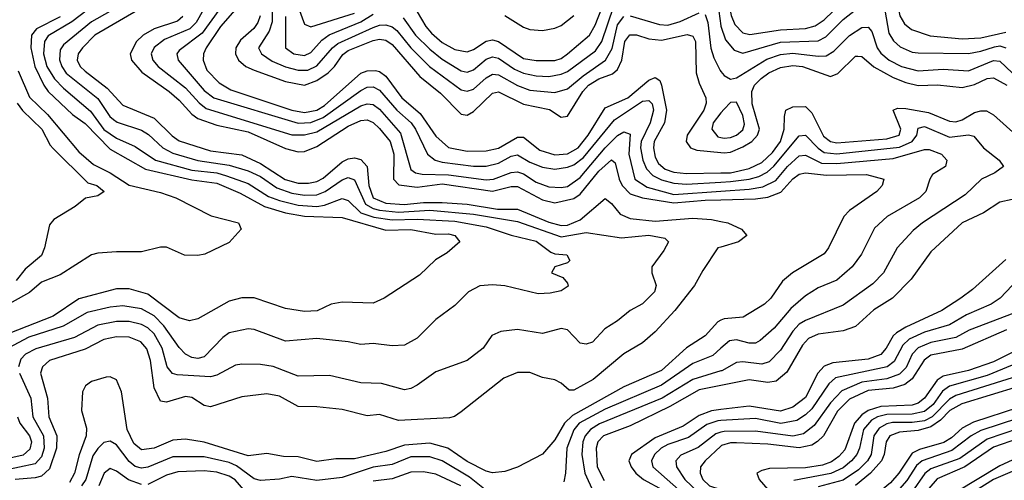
# Model space of a CAD drawing. Header units: inches. Extents: x 501365 to 657855, y 482276 to 547543.
# Tile 880 of 957: x 627761 to 630905, y 507487 to 508959. Entities that reach past the tile are written whole.
import ezdxf

# ---------------------------------------------------------------- set-up
doc = ezdxf.new("R2010")
doc.units = ezdxf.units.IN
doc.header["$MEASUREMENT"] = 0
doc.layers.add('A6520', color=7, linetype='Continuous')
doc.layers.add('A6530', color=7, linetype='Continuous')

msp = doc.modelspace()

# ---------------------------------------------------------------- linework, layer by layer
at = {"layer": 'A6520', "color": 5}
for points, elevation in [([(629030, 508984.3), (629057.5, 508937.5), (629076.2, 508916.2), (629110, 508886.6), (629150, 508864.5), (629190, 508856.9), (629210, 508864.3), (629250, 508891.2), (629270, 508895), (629290, 508889.5), (629370, 508835.4), (629410, 508829.5), (629470, 508829.3), (629490, 508835.6), (629510, 508850.1), (629580.6, 508910), (629598.3, 508941.7), (629642.7, 509057.3)], 3880), ([(628639.6, 509030), (628670, 508945.5), (628690, 508936.9), (628830, 508980.2)], 3880), ([(628003.2, 509010), (627927.2, 508952.8), (627852.1, 508907.9), (627839.9, 508890), (627836.4, 508850), (627847.2, 508810), (627872.3, 508770), (627900.3, 508740.3), (627987, 508667), (628030, 508608.6), (628070, 508580.3), (628130, 508553.9), (628194.8, 508510), (628310, 508478.4), (628390, 508469.6), (628420.9, 508460.9), (628490, 508436.4), (628554.9, 508394.9), (628590, 508381.1), (628650, 508367), (628710, 508362.3), (628733.6, 508366.4), (628790, 508388.3), (628810, 508382.1), (628850, 508342.4), (628892, 508328), (628950, 508319.5), (629030, 508322.1), (629150, 508315.6), (629250, 508297.4), (629330, 508271.2), (629410, 508252), (629456.9, 508216.9), (629470, 508211.5), (629508, 508208), (629517, 508190), (629510, 508182.4), (629470, 508169.2), (629459.3, 508150), (629495.3, 508135.3), (629510, 508117.3), (629511.7, 508108.3), (629490, 508092.6), (629455, 508085), (629416.6, 508083.4), (629310, 508109.3), (629270, 508112.3), (629230, 508108.5), (629194, 508090), (629150, 508045.8), (629090, 508001.2), (629030, 507942), (628990, 507919.3), (628950, 507917.2), (628890, 507924.9), (628850, 507921.6), (628810, 507930.4), (628710, 507940.5), (628610, 507931.6), (628510, 507969.3), (628490, 507971.3), (628430, 507958.2), (628410, 507943.4), (628350, 507882.1), (628330, 507877.1), (628310, 507879.4), (628290, 507890.4), (628270, 507911.4), (628221.3, 507981.3), (628190, 508012.6), (628150, 508035.6), (628090, 508045.5), (628050, 508041.2), (627976.7, 508023.3), (627900, 507980), (627790, 507945), (627723.6, 507910)], 3640), ([(628090, 509009.1), (627990, 508953), (627900.6, 508879.4), (627890, 508862.6), (627888.5, 508831.5), (627895.5, 508810), (627909, 508789), (628010, 508707.3), (628049.2, 508650), (628060.4, 508640.4), (628072.4, 508632.4), (628150, 508606.3), (628172.3, 508592.3), (628218.3, 508550), (628250, 508532.8), (628330, 508509.3), (628430, 508494.8), (628490, 508476.9), (628530, 508458), (628582.1, 508422.1), (628630, 508404.9), (628670, 508398.7), (628710, 508399.5), (628736.7, 508410), (628790, 508448), (628810, 508454.6), (628830, 508447.4), (628865.5, 508370), (628890, 508355.8), (628910, 508351.2), (628970, 508344.1), (629070, 508350.2), (629210, 508338.1), (629350, 508314.5), (629490, 508265.2), (629570, 508279.4), (629682.4, 508262.4), (629770, 508270.8), (629821.3, 508261.3), (629832.2, 508250), (629817.9, 508222.1), (629779.2, 508170), (629779.3, 508150), (629792.7, 508110), (629788.1, 508090), (629750, 508051.3), (629710, 508029.9), (629670, 507996.6), (629629, 507971), (629590, 507928.6), (629570, 507922), (629550, 507925.2), (629510, 507968.4), (629490, 507973), (629430, 507956.2), (629350, 507969.2), (629296.9, 507963.1), (629268.9, 507950), (629240.9, 507910), (629189.6, 507870.4), (629090, 507834), (629030, 507791.4), (629010, 507780.3), (628990, 507776.1), (628916.4, 507796.4), (628850, 507799.4), (628750, 507822.1), (628650, 507819.7), (628570, 507850.7), (628530, 507857.9), (628470, 507858.8), (628450, 507855), (628390, 507823.1), (628370, 507818.5), (628264.2, 507824.2), (628249.1, 507829.1), (628232, 507850), (628215.4, 507910), (628190, 507955.7), (628170, 507974.3), (628150, 507985.2), (628110, 507994.8), (628070, 507994.6), (628010, 507983.4), (627935.9, 507944.1), (627812.5, 507907.5), (627779.4, 507890), (627765, 507875), (627757.4, 507850)], 3660), ([(628137.6, 508990), (628001.2, 508910), (627961.7, 508870), (627948, 508850), (627944.8, 508830), (627954.4, 508810), (627970, 508794.4), (628040.4, 508740.4), (628090, 508686.5), (628190, 508644.4), (628247.9, 508587.9), (628270, 508572.2), (628370, 508540.4), (628470, 508527.5), (628530, 508499.7), (628608.6, 508448.6), (628650, 508436.5), (628683.5, 508436.5), (628710, 508442.6), (628730, 508453.1), (628790, 508505.3), (628810, 508514.8), (628830, 508517.7), (628850, 508512.4), (628870, 508490), (628875.2, 508430), (628890, 508390.1), (628930, 508372.7), (628988.6, 508368.6), (629050, 508375.3), (629110, 508375.5), (629190, 508369.6), (629286, 508354), (629350, 508353.6), (629450, 508312.4), (629490, 508301.7), (629510, 508302.7), (629550, 508319.7), (629630, 508387.9), (629650, 508371.9), (629678.3, 508338.3), (629710, 508324.6), (629790, 508315.9), (629910, 508325.6), (629970, 508321.1), (630000, 508314.7)], 3680), ([(628346.7, 508990), (628324, 508950), (628304, 508930), (628223.6, 508896.4), (628190, 508870.3), (628180.9, 508850), (628186.1, 508830), (628202.9, 508810), (628290, 508741.3), (628333.7, 508693.7), (628356.1, 508676.1), (628630, 508591.3), (628670, 508591), (628710, 508601.4), (628850, 508684.1), (628870, 508690.8), (628890, 508688.4), (628910, 508673.6), (628977.1, 508597.1), (629010, 508481), (629024.8, 508470), (629045.8, 508465.8), (629130, 508463.9), (629250, 508448.1), (629273.5, 508450), (629330, 508470.8), (629350, 508473.5), (629370, 508466.8), (629410, 508440.5), (629450, 508424.8), (629490, 508422.9), (629510, 508426.5), (629550, 508455.6), (629630, 508549.8), (629670, 508589.1), (629690, 508601.5), (629710, 508594), (629706.2, 508530), (629724.7, 508450), (629764.5, 508424.5), (629850, 508400.8), (630000, 508411.5)], 3740), ([(628396.9, 508990), (628343.3, 508916.7), (628270, 508860.8), (628262.1, 508850), (628267, 508830), (628350, 508732.8), (628380.8, 508710), (628650, 508628.7), (628690, 508630.9), (628730, 508646.4), (628850, 508733.5), (628870, 508743.6), (628890, 508744.4), (628910, 508734.1), (628965.3, 508670), (629010.3, 508630), (629024.5, 508610), (629062.5, 508530), (629087.7, 508510), (629110, 508504), (629210, 508491.5), (629250, 508491.7), (629290, 508501.3), (629330, 508523.2), (629350, 508527.3), (629390, 508504.1), (629430, 508487.7), (629470, 508481.2), (629510, 508488.1), (629530, 508495.9), (629561.2, 508518.8), (629660.6, 508639.4), (629750, 508698.8), (629770, 508701.5), (629780.7, 508690), (629785, 508670), (629773.8, 508630), (629745.7, 508570), (629742.7, 508550), (629750.9, 508510), (629762.4, 508482.4), (629782, 508462), (629810, 508448.1), (629850, 508436.5), (629890, 508434), (630000, 508440.3)], 3760), ([(628448.3, 508990), (628402.2, 508937.8), (628356.7, 508870), (628348, 508850), (628346.7, 508830), (628358.3, 508798.3), (628397.4, 508757.4), (628435.3, 508735.3), (628630, 508670.2), (628670, 508662.6), (628710, 508670.8), (628734.6, 508685.4), (628850, 508788.1), (628870, 508796.4), (628897.1, 508797.1), (628910, 508793.9), (628930, 508778.9), (628980.7, 508710), (629039.6, 508659.6), (629090, 508586.9), (629130, 508551), (629190, 508539.1), (629250, 508540.6), (629290, 508549.3), (629350, 508584.1), (629370, 508583.9), (629422.1, 508542.1), (629470, 508527.6), (629510, 508531.1), (629544.5, 508550), (629576.2, 508590), (629630, 508678.1), (629702.7, 508710), (629770, 508766.5), (629790, 508774.3), (629804.7, 508764.7), (629810, 508750.4), (629826.3, 508670), (629819.7, 508630), (629786.7, 508570), (629784.3, 508550), (629790, 508520.5), (629800.3, 508500.3), (629822.1, 508482.1), (629850, 508472.6), (629890, 508468.3), (630000, 508469.6)], 3780), ([(628567, 508990), (628566.9, 508953.1), (628557.7, 508922.3), (628523.4, 508870), (628532.9, 508850), (628567.3, 508827.3), (628609.2, 508809.2), (628650, 508797.7), (628681.4, 508798.6), (628710, 508811.7), (628759.9, 508870), (628776.9, 508883.1), (628890, 508934.5), (628910, 508942.2), (628930, 508943.2), (628950, 508936.5), (628964.7, 508924.7), (629009.4, 508869.4), (629069.4, 508809.4), (629170, 508735.1), (629190, 508731.3), (629210, 508737.3), (629250, 508773.4), (629270, 508785.2), (629290, 508783.2), (629350, 508749.1), (629390, 508734.1), (629470, 508727.2), (629510, 508738.1), (629559.5, 508780.5), (629630.8, 508830), (629652.9, 508867.1), (629670, 508943.1), (629690, 508970.1)], 3840), ([(628985.8, 508965.8), (629024.5, 508910), (629070, 508865.1), (629110, 508832.8), (629170, 508795.9), (629190, 508792.2), (629210, 508799.4), (629250, 508833), (629270, 508840.3), (629290, 508836), (629341.1, 508801.1), (629370, 508788.2), (629410, 508779.6), (629450, 508778.1), (629490, 508784.9), (629510, 508793.8), (629599.9, 508860.1), (629619.3, 508890), (629657.7, 509002.3)], 3860), ([(629990, 509010.2), (629999.5, 508939.5), (630000, 508938.2)], 3860), ([(627890, 508968.7), (627814.4, 508930), (627798.5, 508910), (627796.1, 508870), (627809.3, 508810), (627838, 508750), (627852.3, 508730), (627930, 508656.5), (627970, 508627.3), (628050, 508545.6), (628162.1, 508482.1), (628310, 508447.2), (628390, 508436.6), (628465.2, 508405.2), (628542, 508362), (628610, 508341.7), (628670, 508332), (628790, 508327.6), (628930, 508286.6), (629010, 508288.4), (629090, 508274.1), (629130, 508275.1), (629150.2, 508270), (629165.8, 508250), (629125.5, 508214.5), (629088.1, 508191.9), (629037, 508143), (628924.6, 508070), (628890, 508053.2), (628790, 508056.9), (628754.9, 508050), (628710.5, 508029.5), (628670, 508027), (628610, 508036.6), (628510, 508070.4), (628470, 508071), (628430, 508060.2), (628330, 508003), (628302.7, 507997.3), (628270, 508006.2), (628170, 508082.2), (628110, 508099.8), (628070, 508099.8), (627950, 508067.1), (627867.6, 508012.4), (627724.3, 507955.7)], 3620), ([(628281.3, 508970), (628264.9, 508955.1), (628190, 508930), (628155.1, 508910), (628133.6, 508890), (628113.7, 508850), (628117.8, 508830), (628151.3, 508791.3), (628238.5, 508730), (628270, 508702.6), (628310, 508657.6), (628330, 508643.8), (628390, 508622.6), (628490, 508601.5), (628610, 508547.7), (628650, 508536.9), (628670, 508538.7), (628710, 508553.7), (628810, 508619.6), (628850, 508637), (628870, 508639.1), (628890, 508630.7), (628910, 508612), (628943.6, 508570), (628955.2, 508530), (628954.8, 508450), (628971.4, 508431.4), (629030, 508424.2), (629110, 508434.9), (629270, 508411.4), (629330, 508426.4), (629350, 508426.5), (629430, 508383.8), (629470, 508373.9), (629530, 508388.4), (629550, 508401.8), (629610, 508475.6), (629650, 508511.2), (629662, 508502), (629674.6, 508450), (629684.2, 508430), (629710, 508403), (629749.6, 508389.6), (629850, 508374.4), (629950, 508382.2), (630000, 508383.5)], 3720), ([(628528.2, 508971.8), (628521.4, 508950), (628508.6, 508931.4), (628466.4, 508893.6), (628451.4, 508870), (628450.3, 508850), (628459.3, 508830), (628482.8, 508810), (628510, 508798.2), (628610, 508761.7), (628670, 508750), (628710, 508765), (628745.3, 508790), (628765.8, 508810), (628792.2, 508847.8), (628810, 508861.1), (628890, 508892.4), (628910, 508896.7), (628930, 508893.9), (628950, 508880.2), (629038.2, 508778.2), (629104.2, 508724.2), (629170, 508657.3), (629190, 508654.7), (629210, 508665.8), (629270, 508725.1), (629290, 508728.8), (629370, 508689.3), (629452.2, 508672.2), (629490, 508647.9), (629510, 508651.3), (629558.8, 508730), (629577.3, 508750), (629610, 508770), (629653.2, 508786.8), (629670, 508799.9), (629684, 508830), (629693, 508890), (629709.4, 508910.6), (629730, 508910.6), (629770, 508898.4), (629810, 508893.5), (629892.1, 508912.1), (629910, 508906.9), (629918.4, 508890), (629920.9, 508790), (629930, 508756.9), (629952.1, 508710), (629952.9, 508692.9), (629944.9, 508670), (629892.4, 508590), (629888.6, 508570), (629902.7, 508550), (629922.5, 508542.5), (630000, 508534.9)], 3820), ([(628610, 508970), (628609.2, 508870), (628636.3, 508850), (628670, 508844.6), (628690, 508854.1), (628726.1, 508893.9), (628749, 508911), (628850, 508952.7), (628890, 508977)], 3860), ([(629310, 508972.8), (629370, 508935.2), (629390, 508928), (629430, 508925.2), (629470, 508932.7), (629490, 508941.2), (629530, 508972.9)], 3920), ([(629710, 508972), (629803.7, 508943.7), (629830, 508942.1), (629870, 508953.4), (629930, 508981.5)], 3840), ([(629950, 508976), (629958.3, 508950), (629967.9, 508867.9), (629977.2, 508837.2), (629997.4, 508797.4), (630000, 508794.2)], 3840), ([(627755.9, 508795.9), (627792.3, 508712.3), (627850, 508656.1), (627950, 508536.8), (627996.6, 508496.6), (628050, 508469.8), (628110, 508430.2), (628210, 508407), (628258.9, 508390), (628372.6, 508332.6), (628459.1, 508310), (628467.6, 508290), (628430, 508247.8), (628352.4, 508210), (628330, 508205.4), (628287.4, 508207.4), (628230, 508232.5), (628210, 508232.8), (628150, 508217.4), (628070, 508218), (628010, 508213.6), (627990, 508208.1), (627890, 508144.4), (627830, 508120.4), (627792.5, 508087.5), (627625.2, 507994.8)], 3580), ([(627753.1, 508693.1), (627769.5, 508669.5), (627831.7, 508610), (627857.9, 508557.9), (627867.7, 508547.7), (627978.5, 508438.5), (628007.3, 508430), (628030.2, 508410), (628010, 508396.3), (627970.5, 508389.5), (627938, 508362), (627870, 508321.3), (627856.1, 508303.9), (627839.8, 508230), (627830, 508205.8), (627778.3, 508161.7), (627750, 508125.5)], 3560), ([(630000, 508661.3), (629975.3, 508630), (629970.4, 508610), (629990, 508585.4), (630000, 508583.2)], 3840), ([(630000, 508232.9), (629990.1, 508229.9), (629941.7, 508158.3), (629915.7, 508110), (629852.8, 508030), (629790, 507961.7), (629750, 507926.6), (629690, 507891.9), (629591.5, 507810), (629530, 507775), (629515.3, 507775.3), (629490, 507798.3), (629470, 507808), (629430, 507816.4), (629390, 507832.1), (629350, 507831.8), (629306.2, 507813.8), (629170, 507706.3), (629148.7, 507691.3), (629133.2, 507686.8), (628970, 507678.5), (628910, 507697.4), (628870, 507693.7), (628790, 507713.3), (628710, 507722.3), (628650, 507722.9), (628590, 507755.8), (628550, 507763.9), (628470, 507754.6), (628370, 507722.4), (628350, 507726.9), (628310, 507752), (628290, 507755.2), (628230, 507736.9), (628210, 507739.9), (628190, 507783.1), (628178.2, 507870), (628167.3, 507907.3), (628147.8, 507930), (628110, 507944.8), (628070, 507945.8), (628030, 507937.2), (627970, 507906.2), (627856.2, 507870), (627833.5, 507850), (627827.6, 507830), (627849.8, 507750), (627853.6, 507690), (627879.9, 507630), (627877.9, 507590), (627856.1, 507523.9), (627830, 507501), (627810, 507495.3), (627746, 507490)], 3680), ([(630000, 507998.8), (629990, 507994.3), (629950, 507948.7), (629890, 507910.3), (629810, 507838.3), (629690, 507786.1), (629525.8, 507694.2), (629500.4, 507670), (629470, 507616.4), (629430, 507571), (629350, 507529.9), (629310, 507515.4), (629270, 507511.5), (629250, 507516.8), (629190, 507547.7), (629127.9, 507590), (629070, 507606.5), (628990, 507599.5), (628930, 507579.8), (628830, 507555.5), (628770, 507555.6), (628710, 507547), (628650, 507561.9), (628603.7, 507563.7), (628550, 507573.1), (628490, 507565.8), (628350, 507609), (628290, 507619), (628250, 507615.5), (628190, 507589.7), (628150, 507585), (628124.9, 507604.9), (628103.7, 507650), (628085.5, 507770), (628070, 507808.4), (628050, 507817.7), (628037.2, 507817.2), (627990, 507803.4), (627970.6, 507789.4), (627961.4, 507770), (627958.1, 507710), (627973.9, 507653.9), (627973.6, 507630), (627950.9, 507569.1), (627935.9, 507510), (627919.4, 507480.6)], 3720), ([(630000, 507909.4), (629973.6, 507886.4), (629910, 507860.4), (629810, 507791.5), (629630, 507715.1), (629547.4, 507670), (629530, 507649), (629507.9, 507590), (629503.7, 507510), (629497.8, 507482.2)], 3740), ([(627760.7, 507830), (627796.3, 507750), (627802.9, 507690), (627837.2, 507630), (627838.9, 507590), (627830, 507562.4), (627810, 507539.6), (627710, 507519)], 3660), ([(630000, 507836.8), (629910, 507809.5), (629812.1, 507750), (629612.6, 507667.4), (629583.3, 507650), (629566.4, 507630), (629558.9, 507610), (629555.9, 507570), (629565.4, 507510), (629593.1, 507450)], 3760), ([(630000, 507790.3), (629930, 507776.1), (629836.9, 507723.1), (629710, 507662), (629625, 507630), (629606.8, 507610), (629601.2, 507590), (629605.1, 507530), (629627.3, 507487.3)], 3780), ([(630000, 507713.2), (629970, 507709.4), (629930, 507694.5), (629879.3, 507660.7), (629790, 507623.2), (629714.2, 507570), (629706.3, 507550), (629712.9, 507530), (629728.2, 507510), (629752.2, 507490), (629815.5, 507455.5)], 3820), ([(627753.8, 507690), (627761.6, 507670), (627792.7, 507630), (627798.2, 507610), (627793.2, 507586.8), (627771.9, 507568.1), (627690, 507550)], 3640), ([(630000, 507678), (629990, 507677.3), (629954.6, 507665.4), (629896.1, 507623.9), (629830, 507602), (629809, 507590), (629787.4, 507570), (629777.9, 507550), (629782.8, 507530), (629910, 507417.2)], 3840), ([(630000, 507640.9), (629983.7, 507636.3), (629927.5, 507592.5), (629872, 507568), (629856.2, 507550), (629857.7, 507530), (629884.3, 507490), (629928, 507448), (629953.5, 507433.5), (630000, 507416)], 3860), ([(629250, 507455), (629197.4, 507497.4), (629110, 507549.7), (629070, 507562.8), (629010, 507562.5), (628950, 507537.6), (628890, 507529.5), (628790, 507495.9), (628710, 507486.6), (628630, 507499.9), (628590, 507491.3), (628530, 507487.1), (628510, 507491.9), (628453.3, 507533.4), (628430, 507544.3), (628350, 507562), (628250, 507562.2), (628170, 507529.4), (628150, 507526.2), (628130, 507531.2), (628110, 507547.8), (628070, 507600.3), (628050, 507612), (628030, 507608.2), (628010, 507588.7), (627994.9, 507565.1), (627971.7, 507490), (627958.7, 507470)], 3740), ([(630000, 507596.9), (629949.3, 507550), (629934.8, 507530), (629933.3, 507510), (629942.2, 507490), (629963.9, 507470), (630000, 507458.3)], 3880), ([(628150, 507473.5), (628108.8, 507488.8), (628070, 507516.7), (628050, 507524.6), (628030.1, 507509.9), (628013.8, 507470)], 3760), ([(628490, 507440.8), (628449.2, 507489.2), (628430, 507500.9), (628390, 507513.3), (628350, 507518), (628265.7, 507514.3), (628230, 507504.3), (628170, 507473.5)], 3760), ([(629169.5, 507470), (629090, 507506.6), (629050, 507514.4), (629010, 507513.7), (628950, 507492.5), (628890, 507484.3)], 3760)]:
    msp.add_lwpolyline(points, dxfattribs=dict(at, elevation=elevation))
at = {"layer": 'A6530', "color": 5}
for points, elevation in [([(630000, 509092), (630005.8, 509085.8), (630013.1, 509070), (630033.1, 508973.1), (630044.2, 508944.2), (630070, 508917.2), (630091.7, 508911.7), (630190, 508926.9), (630270, 508931.1), (630300.6, 508939.4), (630330, 508959.1), (630390, 509017.2), (630490, 509091), (630510, 509100.7), (630530, 509099.6), (630555.4, 509055.4), (630571.3, 508971.3), (630586.3, 508946.3), (630607.9, 508927.9), (630668.2, 508908.2), (630770, 508898.6), (630830, 508901.7), (630910, 508919.3)], 3880), ([(630000, 508938.2), (630014.9, 508894.9), (630041.9, 508861.9), (630070, 508852.6), (630190, 508887.7), (630310, 508892.1), (630335.3, 508904.7), (630390, 508960.2), (630430, 508990.4), (630470, 509009.7), (630510, 509017.2), (630523.4, 508990), (630536.5, 508916.5), (630551.4, 508891.4), (630572.4, 508872.4), (630610, 508856), (630630, 508853), (630790, 508851), (630830, 508858.4), (630872.9, 508872.9), (630890, 508875.4), (630909.5, 508869.5)], 3860), ([(630000, 508794.2), (630010, 508781.6), (630030, 508769.4), (630050, 508773.6), (630146.7, 508833.3), (630190, 508848), (630230, 508852.5), (630310, 508842.6), (630335.9, 508844.1), (630360.7, 508859.3), (630410.6, 508909.4), (630450, 508934.7), (630470, 508936), (630482.1, 508922.1), (630498.7, 508870), (630510, 508852.2), (630537.1, 508830), (630576.1, 508810), (630630, 508796), (630710, 508801.8), (630790, 508796.5), (630870, 508829.3), (630890, 508827), (630950, 508770)], 3840), ([(630000, 508534.9), (630010, 508534), (630030, 508536.2), (630070, 508552.9), (630098.6, 508570), (630116.8, 508590), (630122.8, 508610), (630099.3, 508690), (630098.6, 508730), (630106.9, 508750), (630128.3, 508771.7), (630153.2, 508790), (630190, 508807.1), (630230, 508812.9), (630260.8, 508810), (630350, 508778.4), (630373, 508787), (630430, 508843.3), (630437.1, 508842.9), (630450, 508842.2), (630488.4, 508808.4), (630550, 508774.2), (630590, 508758.2), (630630, 508749.6), (630691.6, 508751.6), (630770, 508742.5), (630810, 508752.6), (630850, 508771.6), (630870, 508774), (630912.7, 508750)], 3820), ([(630000, 508583.2), (630010, 508580.9), (630030, 508582.5), (630050, 508590.5), (630070, 508607.8), (630074.8, 508625.2), (630070, 508653.6), (630050, 508696), (630030, 508695.2), (630010, 508673.9), (630000, 508661.3)], 3840), ([(630000, 508469.6), (630030, 508469.9), (630090, 508483.8), (630130, 508502.7), (630165, 508535), (630189.8, 508570), (630201.7, 508610), (630202.4, 508650), (630207.4, 508670), (630230, 508680.6), (630270, 508682), (630290, 508661.5), (630327.2, 508587.2), (630349.9, 508569.9), (630370, 508565.9), (630530, 508578.3), (630569, 508590), (630574.2, 508610), (630549.9, 508670), (630563.4, 508676.6), (630590, 508675.9), (630662.6, 508662.6), (630730, 508635.3), (630750, 508633.2), (630770, 508639.5), (630810, 508662.3), (630830, 508668.3), (630847.8, 508667.8), (630870, 508655.6), (630943.1, 508590)], 3780), ([(630000, 508440.3), (630030, 508442), (630090.1, 508449.9), (630121.2, 508458.8), (630147.9, 508472), (630169.1, 508490.9), (630250, 508588.4), (630270, 508590.1), (630310, 508548.8), (630330, 508535.5), (630370, 508531), (630570, 508552.4), (630610.3, 508570), (630625.8, 508590), (630630, 508612.4), (630650, 508618.3), (630730, 508584.3), (630790, 508591.6), (630807.3, 508587.3), (630838.8, 508550), (630888, 508510), (630902.4, 508490), (630874.9, 508470), (630832.4, 508450), (630780, 508400), (630643.5, 508310), (630614.2, 508285.8), (630562.5, 508230), (630519.3, 508150), (630485.2, 508114.8), (630390, 508047), (630270, 507998.6), (630250, 507986.1), (630230, 507964), (630190, 507902.9), (630154, 507866), (630130, 507858.6), (630070, 507866.5), (630050, 507863.4), (630002.5, 507837.6), (630000, 507836.8)], 3760), ([(630000, 508411.5), (630090, 508418), (630134.2, 508425.8), (630175, 508445), (630212.3, 508490), (630250, 508524.2), (630270, 508526), (630321.3, 508501.3), (630370, 508500), (630550, 508515.6), (630650, 508544.8), (630664.9, 508544.9), (630704.1, 508530), (630720.9, 508510), (630716.9, 508490), (630675.6, 508464.4), (630666.5, 508450), (630654.2, 508410), (630633.7, 508390), (630531, 508330), (630490, 508293.7), (630449, 508210), (630418.9, 508170), (630370, 508127.2), (630310, 508102.8), (630270, 508077.1), (630223.6, 508036.4), (630170, 507974.1), (630125.3, 507934.7), (630110, 507925.8), (630090, 507926.1), (630050, 507936.5), (630027, 507933), (630000, 507909.4)], 3740), ([(630000, 508383.5), (630110, 508386.4), (630150, 508392.7), (630191.4, 508408.6), (630230, 508451.3), (630250, 508466), (630270, 508469.5), (630337.1, 508462.9), (630464.6, 508464.6), (630520.4, 508450), (630514.9, 508430), (630498, 508410), (630410.9, 508350), (630392.5, 508330), (630343.3, 508230), (630329.1, 508210.9), (630228.4, 508150), (630196.3, 508123.7), (630158.9, 508070), (630139.4, 508050), (630071, 508009), (630010, 508003.4), (630000, 507998.8)], 3720), ([(630930, 508384.8), (630890, 508376.1), (630837.8, 508342.2), (630770.1, 508309.9), (630670, 508217.3), (630606.9, 508130), (630547.9, 508070), (630488.2, 508031.8), (630430, 507978.5), (630390, 507964.9), (630310, 507954.5), (630279.7, 507940.3), (630260.5, 507919.5), (630210, 507833.2), (630175.8, 507804.2), (630150, 507799.7), (630090, 507808.5), (630000, 507790.3)], 3780), ([(630000, 508314.7), (630022.3, 508310), (630065.8, 508290), (630082.8, 508270), (630056.5, 508250), (630000, 508232.9)], 3680), ([(630910, 508193.1), (630803, 508097), (630766.3, 508070), (630705.1, 508030), (630590, 507977.3), (630560.8, 507959.2), (630550, 507949.5), (630527.5, 507910), (630510, 507889.2), (630470, 507874.4), (630357.5, 507862.5), (630330, 507852.3), (630309.3, 507830), (630270, 507752), (630230, 507720.8), (630190, 507708.2), (630090, 507724.5), (630000, 507713.2)], 3820), ([(630930, 508109.9), (630891.3, 508070), (630862.6, 508050), (630783.6, 508016.4), (630730, 507984.1), (630650, 507961.1), (630601.3, 507938.7), (630580.8, 507919.2), (630553.2, 507866.8), (630530.5, 507850), (630365.3, 507814.7), (630344.2, 507795.8), (630290, 507716.2), (630270, 507696.2), (630241.8, 507678.2), (630191.2, 507668.8), (630110, 507684.8), (630000, 507678)], 3840), ([(630957.1, 508030), (630792.8, 507967.2), (630750, 507943.8), (630670, 507928), (630630, 507911.1), (630610.6, 507890), (630591.6, 507848.4), (630570, 507826.2), (630530, 507811.7), (630450, 507800.8), (630386.3, 507773.7), (630350, 507735.1), (630297.1, 507662.9), (630263.9, 507636.1), (630230, 507628.8), (630110, 507644.7), (630010, 507643.7), (630000, 507640.9)], 3860), ([(630912, 507968), (630770, 507906), (630670, 507887.4), (630648.6, 507871.4), (630610, 507811.7), (630586.7, 507793.3), (630550, 507782.3), (630470, 507774.1), (630410, 507746.2), (630371.6, 507708.4), (630327.2, 507630), (630308.7, 507611.3), (630290, 507600.2), (630250, 507591.3), (630150, 507603.2), (630050, 507606.7), (630030, 507607), (630001.6, 507598.4), (630000, 507596.9)], 3880), ([(630930, 507895.5), (630870, 507866.3), (630790, 507838.1), (630710, 507820.1), (630690, 507807.6), (630650.1, 507749.9), (630630, 507733.7), (630610, 507728), (630510, 507723.1), (630470.1, 507710), (630450, 507696.6), (630426.9, 507670), (630395.1, 507584.9), (630376.6, 507563.4), (630353.1, 507546.9), (630323.7, 507536.3), (630270, 507527.1), (630155.3, 507524.7), (630130, 507519.1), (630114.4, 507510), (630121.6, 507490), (630150, 507457.9)], 3920), ([(630930, 507855.4), (630850, 507821.9), (630730, 507787.8), (630707.2, 507772.8), (630677.3, 507730), (630650, 507707.1), (630610, 507699), (630530, 507698.2), (630499.9, 507690), (630480.8, 507679.1), (630455.6, 507650), (630442.3, 507590), (630433.3, 507570), (630417.3, 507550), (630390, 507527.7), (630350.5, 507509.5), (630233.1, 507486.9)], 3940), ([(630950, 507821.5), (630750, 507758.6), (630730, 507747.2), (630674.4, 507690), (630650, 507677.9), (630610, 507672.1), (630548, 507672), (630530, 507667.9), (630505.6, 507654.4), (630488.6, 507630), (630479.3, 507570), (630467.6, 507550), (630438.9, 507521.1), (630390, 507487.8), (630310, 507466.7)], 3960), ([(630950, 507787.5), (630768.6, 507731.4), (630731.1, 507710), (630700.5, 507679.5), (630670, 507657.8), (630630, 507646.3), (630570, 507641.6), (630539.4, 507630), (630527.2, 507610), (630520.8, 507570), (630512.5, 507550), (630477.2, 507510), (630429.3, 507470.7)], 3980), ([(630950, 507720.2), (630806.7, 507673.3), (630770, 507653.5), (630736.5, 507623.5), (630711.8, 507608.2), (630634.4, 507585.6), (630610, 507573.7), (630568.3, 507510), (630540.8, 507479.2), (630470, 507420.4), (630386.7, 507370), (630376.2, 507350), (630372.7, 507330), (630387.5, 507230), (630381.1, 507198.9), (630370, 507178.6), (630338.3, 507161.8), (630266.8, 507153.2), (630236.3, 507143.7), (630110, 507034.2), (630090, 507024.3), (630018.2, 507010), (630001.9, 506990), (630000, 506984.2)], 4020), ([(630950, 507686.3), (630830, 507646.8), (630799.4, 507630), (630737.5, 507582.5), (630642.1, 507550), (630624.8, 507535.2), (630593.7, 507486.3), (630570, 507459.8), (630437.3, 507362.7), (630417.2, 507342.8), (630410.5, 507330), (630408.6, 507310), (630420.2, 507250), (630420.4, 507210), (630411, 507169), (630396.5, 507143.5), (630370, 507128.2), (630263.6, 507116.4), (630210, 507083.4), (630130, 507009.7), (630073.8, 506970), (630006.5, 506850), (630000, 506840.5)], 4040), ([(630950, 507653.4), (630850, 507619.1), (630763, 507557), (630670, 507523.9), (630651.2, 507508.8), (630609.3, 507450), (630530, 507392.2), (630455.9, 507330), (630447.3, 507310), (630453.2, 507230), (630450.5, 507189.5), (630440.7, 507139.3), (630427.3, 507112.7), (630410, 507100.8), (630390, 507096.2), (630290, 507090), (630261.4, 507078.6), (630230, 507056.3), (630136.7, 506963.3), (630083.8, 506870), (630010, 506775.2), (630000, 506765.7)], 4060), ([(630950, 507620.6), (630870, 507593.7), (630779.2, 507530), (630690, 507492.4), (630637.1, 507430), (630549.6, 507370), (630504.4, 507330), (630488.8, 507310), (630482.8, 507290), (630480.6, 507150), (630473, 507107), (630460, 507080), (630450, 507070), (630430, 507064.5), (630350, 507066.5), (630310, 507061.9), (630278.1, 507050), (630251.5, 507030), (630193.7, 506970), (630141.9, 506870), (630114.9, 506830), (630000, 506704.3)], 4080), ([(630930, 507551.5), (630890, 507533.4), (630750.9, 507450), (630691.3, 507388.7), (630599.3, 507330), (630577.4, 507310), (630557.4, 507282.6), (630551, 507269), (630546, 507234), (630544.9, 507055.1), (630530, 507004.4), (630510.7, 506989.3), (630493.3, 506986.7), (630410, 506995.1), (630366.7, 506993.3), (630330, 506982.1), (630299, 506961), (630272.3, 506930), (630247.6, 506850), (630206, 506794), (630052.5, 506650), (630003.9, 506590), (630000, 506584.1)], 4120), ([(630930, 507515.9), (630870, 507490), (630784.1, 507435.9), (630715.7, 507364.3), (630630, 507312.5), (630591.4, 507268.6), (630583.8, 507250), (630579, 507210), (630581.2, 507030), (630573.5, 506986.5), (630560.7, 506959.3), (630550, 506949.3), (630530, 506945), (630390, 506956.1), (630368.6, 506951.4), (630342.6, 506937.4), (630319.6, 506910), (630299, 506830), (630270.4, 506790), (630130, 506674.2), (630083.3, 506630), (630041.8, 506570), (630002.5, 506490), (630000, 506488.2)], 4140)]:
    msp.add_lwpolyline(points, dxfattribs=dict(at, elevation=elevation))

doc.saveas('drawing.dxf')
